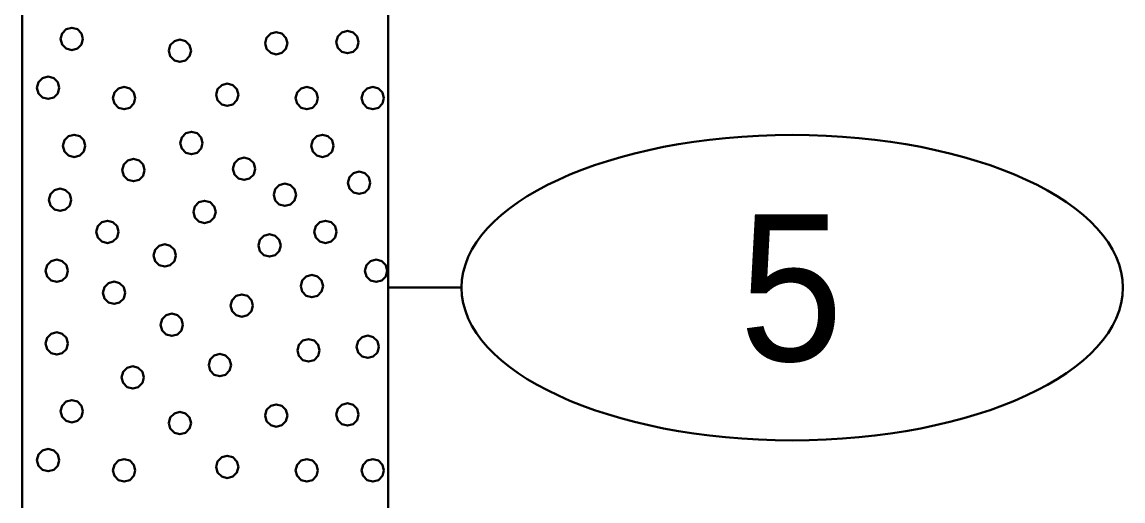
# Model space of a CAD drawing. Extents: x -582 to 653, y -817 to -3.
# Drawn here: x -573.75 to -566.23, y -202.56 to -199.3 of the extents above; entities that cross this region are included whole.
import ezdxf
from ezdxf.enums import TextEntityAlignment as Align

# ---------------------------------------------------------------- set-up
doc = ezdxf.new("R2010")
doc.units = 0
doc.header["$LTSCALE"] = 0.4
doc.layers.add('27', color=7, linetype='Continuous', lineweight=40)

msp = doc.modelspace()

# ---------------------------------------------------------------- linework, layer by layer
at = {"layer": '27'}
msp.add_line((-570.7477, -201.108), (-571.2477, -201.108), dxfattribs=at)
for points in [[(-573.7477, -192.308), (-571.2477, -192.308), (-571.2477, -207.308), (-573.7477, -207.308)], [(-573.3319, -199.4114), (-573.3421, -199.3733), (-573.37, -199.3454), (-573.4081, -199.3352), (-573.4462, -199.3454), (-573.4741, -199.3733), (-573.4843, -199.4114), (-573.4741, -199.4495), (-573.4462, -199.4774), (-573.4081, -199.4876), (-573.37, -199.4774), (-573.3421, -199.4495)], [(-571.936, -199.4407), (-571.9462, -199.4026), (-571.9741, -199.3747), (-572.0122, -199.3645), (-572.0503, -199.3747), (-572.0782, -199.4026), (-572.0884, -199.4407), (-572.0782, -199.4788), (-572.0503, -199.5067), (-572.0122, -199.5169), (-571.9741, -199.5067), (-571.9462, -199.4788)], [(-571.4504, -199.433), (-571.4606, -199.3949), (-571.4885, -199.367), (-571.5266, -199.3568), (-571.5647, -199.367), (-571.5926, -199.3949), (-571.6028, -199.433), (-571.5926, -199.4711), (-571.5647, -199.499), (-571.5266, -199.5092), (-571.4885, -199.499), (-571.4606, -199.4711)], [(-572.5933, -199.4915), (-572.6035, -199.4534), (-572.6314, -199.4255), (-572.6695, -199.4153), (-572.7076, -199.4255), (-572.7355, -199.4534), (-572.7457, -199.4915), (-572.7355, -199.5296), (-572.7076, -199.5575), (-572.6695, -199.5677), (-572.6314, -199.5575), (-572.6035, -199.5296)], [(-573.4933, -199.7445), (-573.5035, -199.7064), (-573.5314, -199.6785), (-573.5695, -199.6683), (-573.6076, -199.6785), (-573.6355, -199.7064), (-573.6457, -199.7445), (-573.6355, -199.7826), (-573.6076, -199.8105), (-573.5695, -199.8207), (-573.5314, -199.8105), (-573.5035, -199.7826)], [(-572.9746, -199.8144), (-572.9848, -199.7763), (-573.0127, -199.7484), (-573.0508, -199.7382), (-573.0889, -199.7484), (-573.1168, -199.7763), (-573.127, -199.8144), (-573.1168, -199.8525), (-573.0889, -199.8804), (-573.0508, -199.8906), (-573.0127, -199.8804), (-572.9848, -199.8525)], [(-572.2704, -199.7915), (-572.2806, -199.7534), (-572.3085, -199.7255), (-572.3466, -199.7153), (-572.3847, -199.7255), (-572.4125, -199.7534), (-572.4228, -199.7915), (-572.4125, -199.8296), (-572.3847, -199.8575), (-572.3466, -199.8677), (-572.3085, -199.8575), (-572.2806, -199.8296)], [(-571.7275, -199.8144), (-571.7377, -199.7763), (-571.7656, -199.7484), (-571.8037, -199.7382), (-571.8418, -199.7484), (-571.8697, -199.7763), (-571.8799, -199.8144), (-571.8697, -199.8525), (-571.8418, -199.8804), (-571.8037, -199.8906), (-571.7656, -199.8804), (-571.7377, -199.8525)], [(-571.2775, -199.8144), (-571.2877, -199.7763), (-571.3156, -199.7484), (-571.3537, -199.7382), (-571.3918, -199.7484), (-571.4197, -199.7763), (-571.4299, -199.8144), (-571.4197, -199.8525), (-571.3918, -199.8804), (-571.3537, -199.8906), (-571.3156, -199.8804), (-571.2877, -199.8525)], [(-573.3158, -200.1407), (-573.326, -200.1026), (-573.3539, -200.0747), (-573.392, -200.0645), (-573.4301, -200.0747), (-573.458, -200.1026), (-573.4682, -200.1407), (-573.458, -200.1788), (-573.4301, -200.2067), (-573.392, -200.2169), (-573.3539, -200.2067), (-573.326, -200.1788)], [(-572.5148, -200.1211), (-572.525, -200.083), (-572.5529, -200.0551), (-572.591, -200.0449), (-572.6291, -200.0551), (-572.657, -200.083), (-572.6672, -200.1211), (-572.657, -200.1592), (-572.6291, -200.1871), (-572.591, -200.1973), (-572.5529, -200.1871), (-572.525, -200.1592)], [(-571.6212, -200.1407), (-571.6314, -200.1026), (-571.6593, -200.0748), (-571.6974, -200.0645), (-571.7355, -200.0748), (-571.7634, -200.1026), (-571.7736, -200.1407), (-571.7634, -200.1788), (-571.7355, -200.2067), (-571.6974, -200.2169), (-571.6593, -200.2067), (-571.6314, -200.1788)], [(-572.9108, -200.306), (-572.921, -200.2679), (-572.9489, -200.24), (-572.987, -200.2298), (-573.0251, -200.24), (-573.053, -200.2679), (-573.0632, -200.306), (-573.053, -200.3441), (-573.0251, -200.3719), (-572.987, -200.3822), (-572.9489, -200.3719), (-572.921, -200.3441)], [(-572.1558, -200.297), (-572.166, -200.2589), (-572.1939, -200.231), (-572.232, -200.2208), (-572.2701, -200.231), (-572.2979, -200.2589), (-572.3082, -200.297), (-572.2979, -200.3351), (-572.2701, -200.363), (-572.232, -200.3732), (-572.1939, -200.363), (-572.166, -200.3351)], [(-571.3703, -200.3928), (-571.3805, -200.3547), (-571.4084, -200.3269), (-571.4465, -200.3166), (-571.4846, -200.3269), (-571.5125, -200.3547), (-571.5227, -200.3928), (-571.5125, -200.4309), (-571.4846, -200.4588), (-571.4465, -200.469), (-571.4084, -200.4588), (-571.3805, -200.4309)], [(-571.8775, -200.4742), (-571.8877, -200.4361), (-571.9156, -200.4082), (-571.9537, -200.398), (-571.9918, -200.4082), (-572.0197, -200.4361), (-572.0299, -200.4742), (-572.0197, -200.5123), (-571.9918, -200.5402), (-571.9537, -200.5504), (-571.9156, -200.5402), (-571.8877, -200.5123)], [(-573.412, -200.5085), (-573.4222, -200.4704), (-573.4501, -200.4425), (-573.4882, -200.4323), (-573.5263, -200.4425), (-573.5541, -200.4704), (-573.5644, -200.5085), (-573.5541, -200.5466), (-573.5263, -200.5745), (-573.4882, -200.5847), (-573.4501, -200.5745), (-573.4222, -200.5466)], [(-572.4259, -200.5917), (-572.4361, -200.5536), (-572.464, -200.5257), (-572.5021, -200.5155), (-572.5402, -200.5257), (-572.5681, -200.5536), (-572.5783, -200.5917), (-572.5681, -200.6298), (-572.5402, -200.6577), (-572.5021, -200.6679), (-572.464, -200.6577), (-572.4361, -200.6298)], [(-573.0891, -200.7272), (-573.0993, -200.6891), (-573.1272, -200.6612), (-573.1653, -200.651), (-573.2034, -200.6612), (-573.2312, -200.6891), (-573.2415, -200.7272), (-573.2312, -200.7653), (-573.2034, -200.7932), (-573.1653, -200.8034), (-573.1272, -200.7932), (-573.0993, -200.7653)], [(-571.6004, -200.7272), (-571.6106, -200.6891), (-571.6385, -200.6612), (-571.6766, -200.651), (-571.7147, -200.6612), (-571.7426, -200.6891), (-571.7528, -200.7272), (-571.7426, -200.7653), (-571.7147, -200.7932), (-571.6766, -200.8034), (-571.6385, -200.7932), (-571.6106, -200.7653)], [(-571.9818, -200.82), (-571.992, -200.7819), (-572.0199, -200.754), (-572.058, -200.7438), (-572.0961, -200.754), (-572.124, -200.7819), (-572.1342, -200.82), (-572.124, -200.8581), (-572.0961, -200.886), (-572.058, -200.8962), (-572.0199, -200.886), (-571.992, -200.8581)], [(-572.6975, -200.8886), (-572.7077, -200.8505), (-572.7356, -200.8227), (-572.7737, -200.8124), (-572.8118, -200.8227), (-572.8397, -200.8505), (-572.8499, -200.8886), (-572.8397, -200.9267), (-572.8118, -200.9546), (-572.7737, -200.9648), (-572.7356, -200.9546), (-572.7077, -200.9267)], [(-573.4348, -200.9929), (-573.4451, -200.9548), (-573.4729, -200.9269), (-573.511, -200.9167), (-573.5491, -200.9269), (-573.577, -200.9548), (-573.5872, -200.9929), (-573.577, -201.031), (-573.5491, -201.0589), (-573.511, -201.0691), (-573.4729, -201.0589), (-573.4451, -201.031)], [(-571.2546, -200.9929), (-571.2648, -200.9548), (-571.2927, -200.9269), (-571.3308, -200.9167), (-571.3689, -200.9269), (-571.3968, -200.9548), (-571.407, -200.9929), (-571.3968, -201.031), (-571.3689, -201.0589), (-571.3308, -201.0691), (-571.2927, -201.0589), (-571.2648, -201.031)], [(-573.0433, -201.1429), (-573.0535, -201.1048), (-573.0814, -201.0769), (-573.1195, -201.0667), (-573.1576, -201.0769), (-573.1855, -201.1048), (-573.1957, -201.1429), (-573.1855, -201.181), (-573.1576, -201.2089), (-573.1195, -201.2191), (-573.0814, -201.2089), (-573.0535, -201.181)], [(-571.6932, -201.0971), (-571.7034, -201.059), (-571.7313, -201.0311), (-571.7694, -201.0209), (-571.8075, -201.0311), (-571.8354, -201.059), (-571.8456, -201.0971), (-571.8354, -201.1352), (-571.8075, -201.1631), (-571.7694, -201.1733), (-571.7313, -201.1631), (-571.7034, -201.1352)], [(-572.1712, -201.2306), (-572.1814, -201.1925), (-572.2093, -201.1646), (-572.2474, -201.1544), (-572.2855, -201.1646), (-572.3134, -201.1925), (-572.3236, -201.2306), (-572.3134, -201.2687), (-572.2855, -201.2966), (-572.2474, -201.3068), (-572.2093, -201.2966), (-572.1814, -201.2687)], [(-572.6492, -201.3616), (-572.6594, -201.3235), (-572.6873, -201.2956), (-572.7254, -201.2854), (-572.7635, -201.2956), (-572.7914, -201.3235), (-572.8016, -201.3616), (-572.7914, -201.3997), (-572.7635, -201.4275), (-572.7254, -201.4378), (-572.6873, -201.4275), (-572.6594, -201.3997)], [(-573.4348, -201.4887), (-573.4451, -201.4506), (-573.4729, -201.4227), (-573.511, -201.4125), (-573.5491, -201.4227), (-573.577, -201.4506), (-573.5872, -201.4887), (-573.577, -201.5268), (-573.5491, -201.5547), (-573.511, -201.5649), (-573.4729, -201.5547), (-573.4451, -201.5268)], [(-571.7161, -201.5357), (-571.7263, -201.4976), (-571.7542, -201.4697), (-571.7923, -201.4595), (-571.8304, -201.4697), (-571.8583, -201.4976), (-571.8685, -201.5357), (-571.8583, -201.5738), (-571.8304, -201.6017), (-571.7923, -201.6119), (-571.7542, -201.6017), (-571.7263, -201.5738)], [(-571.3118, -201.5116), (-571.322, -201.4735), (-571.3499, -201.4456), (-571.388, -201.4354), (-571.4261, -201.4456), (-571.454, -201.4735), (-571.4642, -201.5116), (-571.454, -201.5497), (-571.4261, -201.5776), (-571.388, -201.5878), (-571.3499, -201.5776), (-571.322, -201.5497)], [(-572.3212, -201.6361), (-572.3314, -201.598), (-572.3593, -201.5702), (-572.3974, -201.5599), (-572.4355, -201.5702), (-572.4634, -201.598), (-572.4736, -201.6361), (-572.4634, -201.6742), (-572.4355, -201.7021), (-572.3974, -201.7123), (-572.3593, -201.7021), (-572.3314, -201.6742)], [(-572.9162, -201.7201), (-572.9264, -201.682), (-572.9543, -201.6541), (-572.9924, -201.6439), (-573.0305, -201.6541), (-573.0584, -201.682), (-573.0686, -201.7201), (-573.0584, -201.7582), (-573.0305, -201.786), (-572.9924, -201.7963), (-572.9543, -201.786), (-572.9264, -201.7582)], [(-573.3319, -201.9514), (-573.3421, -201.9133), (-573.37, -201.8854), (-573.4081, -201.8752), (-573.4462, -201.8854), (-573.4741, -201.9133), (-573.4843, -201.9514), (-573.4741, -201.9895), (-573.4462, -202.0174), (-573.4081, -202.0276), (-573.37, -202.0174), (-573.3421, -201.9895)], [(-571.936, -201.9807), (-571.9462, -201.9426), (-571.9741, -201.9147), (-572.0122, -201.9045), (-572.0503, -201.9147), (-572.0782, -201.9426), (-572.0884, -201.9807), (-572.0782, -202.0188), (-572.0503, -202.0467), (-572.0122, -202.0569), (-571.9741, -202.0467), (-571.9462, -202.0188)], [(-571.4504, -201.973), (-571.4606, -201.9349), (-571.4885, -201.907), (-571.5266, -201.8968), (-571.5647, -201.907), (-571.5926, -201.9349), (-571.6028, -201.973), (-571.5926, -202.0111), (-571.5647, -202.039), (-571.5266, -202.0492), (-571.4885, -202.039), (-571.4606, -202.0111)], [(-572.5933, -202.0315), (-572.6035, -201.9934), (-572.6314, -201.9655), (-572.6695, -201.9553), (-572.7076, -201.9655), (-572.7355, -201.9934), (-572.7457, -202.0315), (-572.7355, -202.0696), (-572.7076, -202.0975), (-572.6695, -202.1077), (-572.6314, -202.0975), (-572.6035, -202.0696)], [(-573.4933, -202.2845), (-573.5035, -202.2464), (-573.5314, -202.2185), (-573.5695, -202.2083), (-573.6076, -202.2185), (-573.6355, -202.2464), (-573.6457, -202.2845), (-573.6355, -202.3226), (-573.6076, -202.3505), (-573.5695, -202.3607), (-573.5314, -202.3505), (-573.5035, -202.3226)], [(-572.9746, -202.3544), (-572.9848, -202.3163), (-573.0127, -202.2884), (-573.0508, -202.2782), (-573.0889, -202.2884), (-573.1168, -202.3163), (-573.127, -202.3544), (-573.1168, -202.3925), (-573.0889, -202.4204), (-573.0508, -202.4306), (-573.0127, -202.4204), (-572.9848, -202.3925)], [(-572.2704, -202.3315), (-572.2806, -202.2934), (-572.3085, -202.2655), (-572.3466, -202.2553), (-572.3847, -202.2655), (-572.4125, -202.2934), (-572.4228, -202.3315), (-572.4125, -202.3696), (-572.3847, -202.3975), (-572.3466, -202.4077), (-572.3085, -202.3975), (-572.2806, -202.3696)], [(-571.7275, -202.3544), (-571.7377, -202.3163), (-571.7656, -202.2884), (-571.8037, -202.2782), (-571.8418, -202.2884), (-571.8697, -202.3163), (-571.8799, -202.3544), (-571.8697, -202.3925), (-571.8418, -202.4204), (-571.8037, -202.4306), (-571.7656, -202.4204), (-571.7377, -202.3925)], [(-571.2775, -202.3544), (-571.2877, -202.3163), (-571.3156, -202.2884), (-571.3537, -202.2782), (-571.3918, -202.2884), (-571.4197, -202.3163), (-571.4299, -202.3544), (-571.4197, -202.3925), (-571.3918, -202.4204), (-571.3537, -202.4306), (-571.3156, -202.4204), (-571.2877, -202.3925)]]:
    msp.add_lwpolyline(points, close=True, dxfattribs=at)
msp.add_ellipse((-568.4903, -201.108), major_axis=(2.2574, 0), ratio=0.461538, dxfattribs=at)

# ---------------------------------------------------------------- texts
at = {"layer": '27', "width": 0.95}
msp.add_text('5', height=1, dxfattribs=at).set_placement((-568.4976, -201.608), align=Align.CENTER)

doc.saveas('drawing.dxf')
